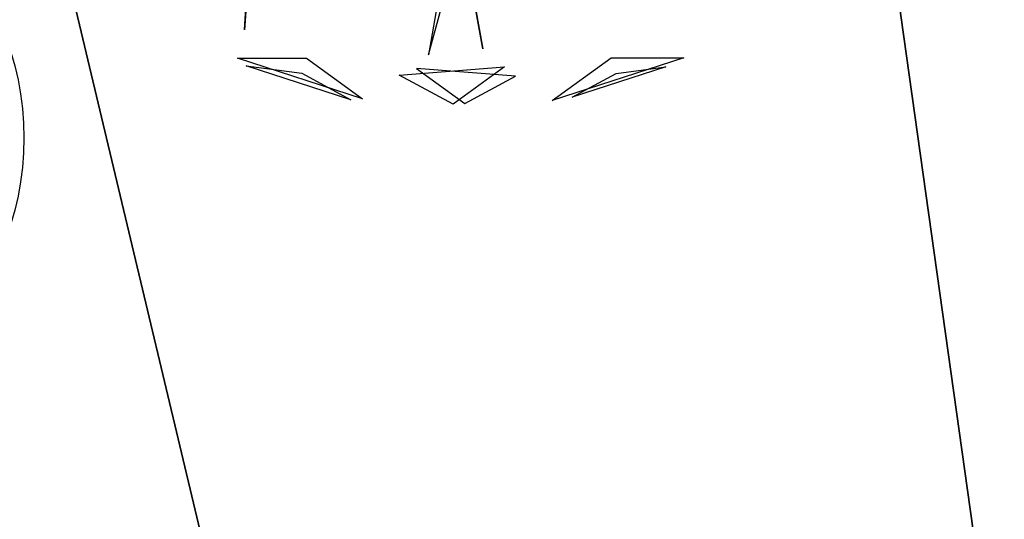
# Model space of a CAD drawing. Extents: x 22936 to 50368, y -4877 to 31080.
# Tile 372 of 601: x 49475 to 49901, y 2245 to 2461. Entities that reach past the tile are written whole.
import ezdxf

# ---------------------------------------------------------------- set-up
doc = ezdxf.new("R2010")
doc.units = 0
doc.layers.get('0').update_dxf_attribs({"linetype": 'CONTINUOUS'})
for name, color, linetype in [('00_TRACE_ARBRE', 3, 'CONTINUOUS'), ('00_TRACE_RDC', 241, 'CONTINUOUS'), ('08_AMENAGEMENTS_EXTERIEURS', 253, 'CONTINUOUS'), ('09_VEGETATION', 134, 'CONTINUOUS')]:
    doc.layers.add(name, color=color, linetype=linetype)

# ---------------------------------------------------------------- blocks, each defined once
blk = doc.blocks.new('TREE_GEOMETRIC_ROUND')
at = {"color": 7}
for p, q in [((176, -1648.4, 3593.2), (2.2, -680.5, 3357.8)), ((2.2, -680.5, 3415.3), (176, -1648.4, 3593.2)), ((-603.6, -946.7, 2786.3), (-649.3, -1582.9, 2960.6)), ((81.3, -1121.2, 3462.4), (-11.6, -1669.3, 3357.8)), ((-649.3, -1582.9, 2960.6), (-631.6, -1257.7, 2843.8)), ((-11.6, -1669.3, 3357.8), (31.8, -1508.5, 3431)), ((-241.2, -1821.6, 4186.4), (-673.9, -1681, 4186.4)), ((-673.9, -1681, 4186.4), (-434.7, -1681, 4561.2)), ((-434.7, -1681, 4561.2), (-241.2, -1821.6, 4186.4)), ((416.4, -1827.8, 3736.8), (620.5, -1679.6, 3316.1)), ((872.7, -1679.6, 3736.8), (416.4, -1827.8, 3736.8)), ((620.5, -1679.6, 3316.1), (872.7, -1679.6, 3736.8)), ((-280.9, -1824.6, 3733.7), (-643.6, -1706.8, 3733.7)), ((-643.6, -1706.8, 3733.7), (-451.4, -1732.4, 3459.9)), ((-451.4, -1732.4, 3459.9), (-280.9, -1824.6, 3733.7)), ((-113.8, -1739.2, 3265.8), (250.8, -1711.1, 3199.5)), ((73.1, -1840.2, 3565.9), (-113.8, -1739.2, 3265.8)), ((289.6, -1742.8, 4599.3), (-53.5, -1716.3, 4661.7)), ((-53.5, -1716.3, 4661.7), (113.7, -1837.9, 4337.8)), ((250.8, -1711.1, 3199.5), (73.1, -1840.2, 3565.9)), ((809.5, -1711, 4189.8), (486, -1816, 4189.8)), ((486, -1816, 4189.8), (638.1, -1733.9, 4415.9)), ((638.1, -1733.9, 4415.9), (809.5, -1711, 4189.8)), ((113.7, -1837.9, 4337.8), (289.6, -1742.8, 4599.3))]:
    blk.add_line(p, q, dxfattribs=at)
mesh = blk.add_polyface(dxfattribs=at)
corners = [(2.2, -680.5, 3415.3), (176, -1648.4, 3593.2), (2.2, -680.5, 3357.8)]
mesh.append_faces([[corners[k] for k in face] for face in [(0, 1, 2)]], dxfattribs={"color": 7})
mesh = blk.add_polyface(dxfattribs=at)
corners = [(-434.7, -1681, 4561.2), (-241.2, -1821.6, 4186.4), (-673.9, -1681, 4186.4)]
mesh.append_faces([[corners[k] for k in face] for face in [(0, 1, 2)]], dxfattribs={"color": 7})
mesh = blk.add_polyface(dxfattribs=at)
corners = [(872.7, -1679.6, 3736.8), (416.4, -1827.8, 3736.8), (620.5, -1679.6, 3316.1)]
mesh.append_faces([[corners[k] for k in face] for face in [(0, 1, 2)]], dxfattribs={"color": 7})
mesh = blk.add_polyface(dxfattribs=at)
corners = [(-643.6, -1706.8, 3733.7), (-451.4, -1732.4, 3459.9), (-280.9, -1824.6, 3733.7)]
mesh.append_faces([[corners[k] for k in face] for face in [(0, 1, 2)]], dxfattribs={"color": 7})
mesh = blk.add_polyface(dxfattribs=at)
corners = [(73.1, -1840.2, 3565.9), (-113.8, -1739.2, 3265.8), (250.8, -1711.1, 3199.5)]
mesh.append_faces([[corners[k] for k in face] for face in [(0, 1, 2)]], dxfattribs={"color": 7})
mesh = blk.add_polyface(dxfattribs=at)
corners = [(-53.5, -1716.3, 4661.7), (113.7, -1837.9, 4337.8), (289.6, -1742.8, 4599.3)]
mesh.append_faces([[corners[k] for k in face] for face in [(0, 1, 2)]], dxfattribs={"color": 7})
mesh = blk.add_polyface(dxfattribs=at)
corners = [(638.1, -1733.9, 4415.9), (809.5, -1711, 4189.8), (486, -1816, 4189.8)]
mesh.append_faces([[corners[k] for k in face] for face in [(0, 1, 2)]], dxfattribs={"color": 7})
blk = doc.blocks.new('ARBRE_SIMPLE')
for radius in [250, 17.5]:
    blk.add_circle((0, 0), radius)
blk = doc.blocks.new('GROUPER_1')
at = {"layer": '00_TRACE_ARBRE', "xscale": 0.5, "yscale": 0.5, "zscale": 0.5, "rotation": 10.53798942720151}
blk.add_blockref('ARBRE_SIMPLE', (7737.82, 3020.97), dxfattribs=at)
blk = doc.blocks.new('GROUPER_2')
at = {"layer": '00_TRACE_RDC'}
blk.add_blockref('GROUPER_1', (12098.99, 4265.72), dxfattribs=at)
blk = doc.blocks.new('GROUPER_17')
at = {"layer": '08_AMENAGEMENTS_EXTERIEURS'}
mesh = blk.add_polyface(dxfattribs=at)
corners = [(16.45, 1860.4), (0, 1328), (0, 1844.55), (1795, 1328), (33.02, 1876.27), (49.71, 1892.12), (66.55, 1907.89), (83.55, 1923.55), (100.74, 1939.04), (118.11, 1954.33), (135.7, 1969.37), (153.53, 1984.11), (171.6, 1998.5), (189.93, 2012.5), (208.55, 2026.07), (227.46, 2039.16), (246.69, 2051.72), (266.25, 2063.72), (286.11, 2075.18), (306.26, 2086.08), (326.69, 2096.46), (347.37, 2106.3), (368.28, 2115.64), (389.4, 2124.46), (410.72, 2132.79), (432.21, 2140.64), (453.87, 2148), (475.66, 2154.9), (497.57, 2161.34), (519.59, 2167.33), (541.68, 2172.89), (563.84, 2178.01), (586.04, 2182.71), (608.27, 2187), (630.51, 2190.89), (652.73, 2194.39), (674.92, 2197.5), (697.06, 2200.25), (719.14, 2202.62), (741.15, 2204.62), (763.1, 2206.23), (785, 2207.43), (806.84, 2208.22), (828.63, 2208.57), (850.38, 2208.48), (872.08, 2207.93), (893.75, 2206.9), (915.39, 2205.39), (936.99, 2203.38), (958.57, 2200.86), (980.13, 2197.81), (1001.67, 2194.22), (1023.19, 2190.07), (1044.71, 2185.36), (1066.22, 2180.06), (1087.73, 2174.17), (1109.23, 2167.67), (1130.75, 2160.55), (1152.27, 2152.79), (1173.81, 2144.38), (1195.36, 2135.31), (1216.93, 2125.59), (1238.5, 2115.38), (1260.06, 2104.88), (1281.58, 2094.27), (1303.04, 2083.75), (1324.43, 2073.52), (1345.72, 2063.77), (1366.89, 2054.69), (1387.93, 2046.48), (1408.82, 2039.32), (1429.54, 2033.42), (1450.06, 2028.98), (1470.36, 2026.17), (1490.44, 2025.2), (1510.26, 2026.26), (1529.82, 2029.54), (1549.07, 2035.18), (1567.96, 2043.07), (1586.43, 2053.03), (1604.39, 2064.91), (1621.79, 2078.53), (1638.55, 2093.74), (1654.6, 2110.37), (1669.89, 2128.24), (1684.32, 2147.2), (1697.85, 2167.08), (1710.39, 2187.71), (1721.89, 2208.92), (1732.26, 2230.56), (1741.45, 2252.45), (1749.38, 2274.43), (1756.03, 2296.38), (1761.5, 2318.27), (1765.9, 2340.13), (1769.36, 2361.94), (1771.99, 2383.72), (1773.91, 2405.46), (1775.24, 2427.19), (1776.09, 2448.89), (1776.59, 2470.58), (1776.85, 2492.26), (1777, 2513.93), (2395.68, 2513.93), (1845, 75), (1845, 0), (1332.44, 6187.9), (953.84, 4324.79), (744.56, 6114.92), (1503.53, 4690.87), (1872.82, 4324.79), (2843.74, 4811.2), (2680.87, 4187.05), (193.79, -1456.02), (188.09, -1836.1), (174.84, -1645.82), (233.16, -2021.44), (244.41, -1272.11), (308.78, -2196.56), (325.25, -1099.34), (412.78, -2356.46), (434, -942.64), (3662.14, -2801.42), (567.57, -806.46), (722.14, -694.7), (893.31, -610.54), (1076.21, -556.38), (1155.38, -537.12), (1232.99, -512.33), (1308.66, -482.14), (1382.02, -446.69), (1452.7, -406.15), (1520.35, -360.74), (1584.63, -310.68), (1645.22, -256.21), (1701.82, -197.6), (1754.16, -135.16), (1801.96, -69.18), (1795, 75)]
mesh.append_faces([[corners[k] for k in face] for face in [(0, 1, 2), (106, 107, 108), (113, 114, 115)]], dxfattribs={"vtx0": -1})
mesh.append_faces([[corners[k] for k in face] for face in [(1, 0, 3), (104, 103, 105), (107, 109, 110), (110, 111, 112), (114, 113, 116), (116, 117, 118), (118, 119, 120), (120, 121, 122), (122, 112, 111)]], dxfattribs={"vtx0": -1, "vtx1": -1})
mesh.append_faces([[corners[k] for k in face] for face in [(3, 103, 104), (122, 105, 103)]], dxfattribs={"vtx0": -1, "vtx1": -1, "vtx2": -1})
mesh.append_faces([[corners[k] for k in face] for face in [(3, 0, 4), (3, 4, 5), (3, 5, 6), (3, 6, 7), (3, 7, 8), (3, 8, 9), (3, 9, 10), (3, 10, 11), (3, 11, 12), (3, 12, 13), (3, 13, 14), (3, 14, 15), (3, 15, 16), (3, 16, 17), (3, 17, 18), (3, 18, 19), (3, 19, 20), (3, 20, 21), (3, 21, 22), (3, 22, 23), (3, 23, 24), (3, 24, 25), (3, 25, 26), (3, 26, 27), (3, 27, 28), (3, 28, 29), (3, 29, 30), (3, 30, 31), (3, 31, 32), (3, 32, 33), (3, 33, 34), (3, 34, 35), (3, 35, 36), (3, 36, 37), (3, 37, 38), (3, 38, 39), (3, 39, 40), (3, 40, 41), (3, 41, 42), (3, 42, 43), (3, 43, 44), (3, 44, 45), (3, 45, 46), (3, 46, 47), (3, 47, 48), (3, 48, 49), (3, 49, 50), (3, 50, 51), (3, 51, 52), (3, 52, 53), (3, 53, 54), (3, 54, 55), (3, 55, 56), (3, 56, 57), (3, 57, 58), (3, 58, 59), (3, 59, 60), (3, 60, 61), (3, 61, 62), (3, 62, 63), (3, 63, 64), (3, 64, 65), (3, 65, 66), (3, 66, 67), (3, 67, 68), (3, 68, 69), (3, 69, 70), (3, 70, 71), (3, 71, 72), (3, 72, 73), (3, 73, 74), (3, 74, 75), (3, 75, 76), (3, 76, 77), (3, 77, 78), (3, 78, 79), (3, 79, 80), (3, 80, 81), (3, 81, 82), (3, 82, 83), (3, 83, 84), (3, 84, 85), (3, 85, 86), (3, 86, 87), (3, 87, 88), (3, 88, 89), (3, 89, 90), (3, 90, 91), (3, 91, 92), (3, 92, 93), (3, 93, 94), (3, 94, 95), (3, 95, 96), (3, 96, 97), (3, 97, 98), (3, 98, 99), (3, 99, 100), (3, 100, 101), (3, 101, 102), (3, 102, 103), (107, 106, 109), (110, 109, 111), (116, 113, 117), (118, 117, 119), (120, 119, 121), (122, 121, 123), (122, 123, 124), (122, 124, 125), (122, 125, 126), (122, 126, 127), (122, 127, 128), (122, 128, 129), (122, 129, 130), (122, 130, 131), (122, 131, 132), (122, 132, 133), (122, 133, 134), (122, 134, 135), (122, 135, 136), (122, 136, 137), (122, 137, 105), (122, 103, 112)]], dxfattribs={"vtx0": -1, "vtx2": -1})
mesh.append_faces([[corners[k] for k in face] for face in [(104, 138, 3)]], dxfattribs={"vtx2": -1})

msp = doc.modelspace()

# ---------------------------------------------------------------- block references
at = {"layer": '00_TRACE_RDC'}
msp.add_blockref('GROUPER_2', (29515.15, -4876.93), dxfattribs=at)
at = {"layer": '08_AMENAGEMENTS_EXTERIEURS', "color": 54}
msp.add_blockref('GROUPER_17', (46706.19, 1619.93), dxfattribs=at)
at = {"layer": '09_VEGETATION', "xscale": 0.125, "yscale": 0.125, "zscale": 0.125}
msp.add_blockref('TREE_GEOMETRIC_ROUND', (49653.66, 2654.4), dxfattribs=at)

doc.saveas('drawing.dxf')
